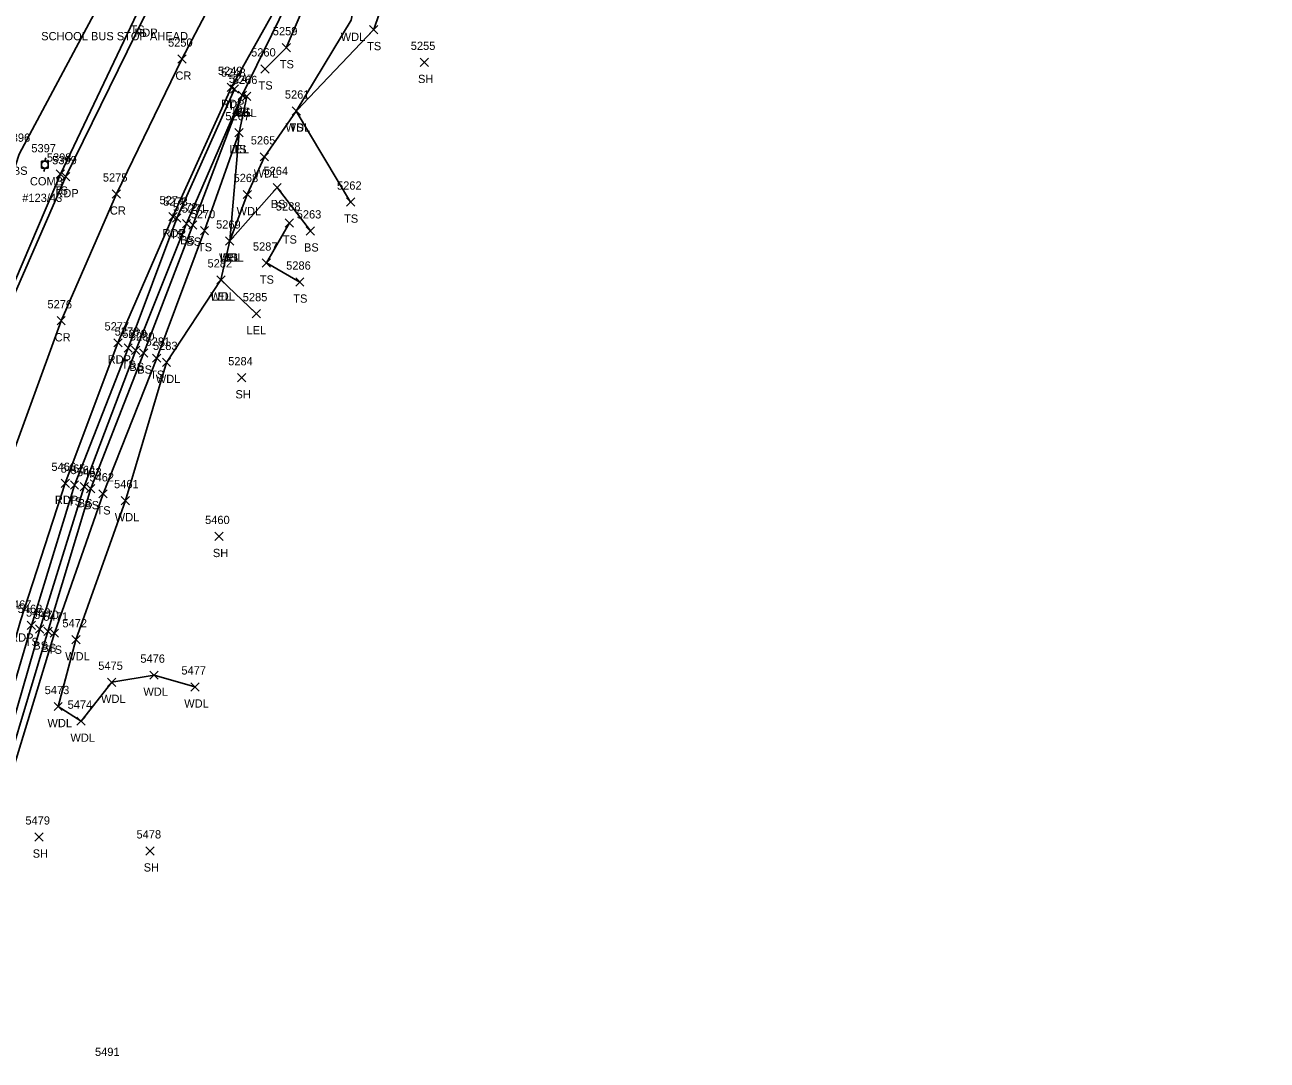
# Model space of a CAD drawing. Extents: x 1678863 to 1683592, y 407783 to 418211.
# Drawn here: x 1679703.8 to 1680004.2, y 411160.3 to 411410.7 of the extents above; entities that cross this region are included whole.
import ezdxf

# ---------------------------------------------------------------- set-up
doc = ezdxf.new("R2010")
doc.units = 0
for name, color, linetype in [('L_A', 7, 'Continuous'), ('L_I', 7, 'Continuous'), ('L_TIC', 7, 'Continuous'), ('LARO', 7, 'Continuous'), ('LAWA', 7, 'Continuous'), ('LELB', 7, 'Continuous'), ('P_A', 7, 'Continuous'), ('P_I', 7, 'Continuous'), ('P_TIC', 7, 'Continuous'), ('PET', 7, 'Continuous'), ('PRC', 7, 'Continuous'), ('S_C', 7, 'Continuous'), ('U_A', 7, 'Continuous'), ('U_C', 7, 'Continuous'), ('U_I', 7, 'Continuous'), ('UP', 7, 'Continuous')]:
    doc.layers.add(name, color=color, linetype=linetype)

msp = doc.modelspace()

# ---------------------------------------------------------------- linework, layer by layer
at = {"layer": 'L_TIC'}
for points in [[(1679787.15, 411408.61), (1679789.15, 411410.61)], [(1679789.15, 411408.61), (1679787.15, 411410.61)], [(1679766.02, 411404.22), (1679768.02, 411406.22)], [(1679768.02, 411404.22), (1679766.02, 411406.22)], [(1679799.38, 411400.67), (1679801.38, 411402.67)], [(1679801.38, 411400.67), (1679799.38, 411402.67)], [(1679760.89, 411399.09), (1679762.89, 411401.09)], [(1679762.89, 411399.09), (1679760.89, 411401.09)], [(1679753.49, 411394.2), (1679755.49, 411396.2)], [(1679755.49, 411394.2), (1679753.49, 411396.2)], [(1679755.36, 411392.72), (1679757.36, 411394.72)], [(1679757.36, 411392.72), (1679755.36, 411394.72)], [(1679755.36, 411392.72), (1679757.36, 411394.72)], [(1679757.36, 411392.72), (1679755.36, 411394.72)], [(1679755.36, 411392.72), (1679757.36, 411394.72)], [(1679757.36, 411392.72), (1679755.36, 411394.72)], [(1679756.43, 411392.42), (1679758.43, 411394.42)], [(1679758.43, 411392.42), (1679756.43, 411394.42)], [(1679768.41, 411388.89), (1679770.41, 411390.89)], [(1679770.41, 411388.89), (1679768.41, 411390.89)], [(1679768.41, 411388.89), (1679770.41, 411390.89)], [(1679770.41, 411388.89), (1679768.41, 411390.89)], [(1679754.59, 411383.67), (1679756.59, 411385.67)], [(1679756.59, 411383.67), (1679754.59, 411385.67)], [(1679754.59, 411383.67), (1679756.59, 411385.67)], [(1679756.59, 411383.67), (1679754.59, 411385.67)], [(1679760.73, 411377.81), (1679762.73, 411379.81)], [(1679762.73, 411377.81), (1679760.73, 411379.81)], [(1679711.37, 411373.66), (1679713.37, 411375.66)], [(1679713.37, 411373.66), (1679711.37, 411375.66)], [(1679763.81, 411370.4), (1679765.81, 411372.4)], [(1679765.81, 411370.4), (1679763.81, 411372.4)], [(1679756.56, 411368.7), (1679758.56, 411370.7)], [(1679758.56, 411368.7), (1679756.56, 411370.7)], [(1679781.57, 411366.87), (1679783.57, 411368.87)], [(1679783.57, 411366.87), (1679781.57, 411368.87)], [(1679739.5, 411362.99), (1679741.5, 411364.99)], [(1679741.5, 411362.99), (1679739.5, 411364.99)], [(1679741.88, 411361.67), (1679743.88, 411363.67)], [(1679743.88, 411361.67), (1679741.88, 411363.67)], [(1679743.41, 411361.3), (1679745.41, 411363.3)], [(1679745.41, 411361.3), (1679743.41, 411363.3)], [(1679766.75, 411361.82), (1679768.75, 411363.82)], [(1679768.75, 411361.82), (1679766.75, 411363.82)], [(1679746.23, 411359.96), (1679748.23, 411361.96)], [(1679748.23, 411359.96), (1679746.23, 411361.96)], [(1679752.34, 411357.46), (1679754.34, 411359.46)], [(1679754.34, 411357.46), (1679752.34, 411359.46)], [(1679752.34, 411357.46), (1679754.34, 411359.46)], [(1679754.34, 411357.46), (1679752.34, 411359.46)], [(1679752.34, 411357.46), (1679754.34, 411359.46)], [(1679754.34, 411357.46), (1679752.34, 411359.46)], [(1679771.84, 411359.9), (1679773.84, 411361.9)], [(1679773.84, 411359.9), (1679771.84, 411361.9)], [(1679761.2, 411352.13), (1679763.2, 411354.13)], [(1679763.2, 411352.13), (1679761.2, 411354.13)], [(1679750.21, 411348.05), (1679752.21, 411350.05)], [(1679752.21, 411348.05), (1679750.21, 411350.05)], [(1679750.21, 411348.05), (1679752.21, 411350.05)], [(1679752.21, 411348.05), (1679750.21, 411350.05)], [(1679769.29, 411347.52), (1679771.29, 411349.52)], [(1679771.29, 411347.52), (1679769.29, 411349.52)], [(1679758.74, 411339.88), (1679760.74, 411341.88)], [(1679760.74, 411339.88), (1679758.74, 411341.88)], [(1679727.76, 411331.55), (1679729.76, 411333.55)], [(1679729.76, 411331.55), (1679727.76, 411333.55)], [(1679729.61, 411331.01), (1679731.61, 411333.01)], [(1679731.61, 411331.01), (1679729.61, 411333.01)], [(1679731.52, 411330.37), (1679733.52, 411332.37)], [(1679733.52, 411330.37), (1679731.52, 411332.37)], [(1679734.66, 411329.11), (1679736.66, 411331.11)], [(1679736.66, 411329.11), (1679734.66, 411331.11)], [(1679737.03, 411328.09), (1679739.03, 411330.09)], [(1679739.03, 411328.09), (1679737.03, 411330.09)], [(1679755.22, 411324.37), (1679757.22, 411326.37)], [(1679757.22, 411324.37), (1679755.22, 411326.37)], [(1679714.78, 411298.4), (1679716.78, 411300.4)], [(1679716.78, 411298.4), (1679714.78, 411300.4)], [(1679717.14, 411298.05), (1679719.14, 411300.05)], [(1679719.14, 411298.05), (1679717.14, 411300.05)], [(1679718.71, 411297.56), (1679720.71, 411299.56)], [(1679720.71, 411297.56), (1679718.71, 411299.56)], [(1679721.69, 411296.29), (1679723.69, 411298.29)], [(1679723.69, 411296.29), (1679721.69, 411298.29)], [(1679727.1, 411294.65), (1679729.1, 411296.65)], [(1679729.1, 411294.65), (1679727.1, 411296.65)], [(1679749.76, 411285.98), (1679751.76, 411287.98)], [(1679751.76, 411285.98), (1679749.76, 411287.98)], [(1679704.35, 411264.46), (1679706.35, 411266.46)], [(1679706.35, 411264.46), (1679704.35, 411266.46)], [(1679706.37, 411263.58), (1679708.37, 411265.58)], [(1679708.37, 411263.58), (1679706.37, 411265.58)], [(1679708.37, 411263.01), (1679710.37, 411265.01)], [(1679710.37, 411263.01), (1679708.37, 411265.01)], [(1679709.94, 411262.58), (1679711.94, 411264.58)], [(1679711.94, 411262.58), (1679709.94, 411264.58)], [(1679715.12, 411260.99), (1679717.12, 411262.99)], [(1679717.12, 411260.99), (1679715.12, 411262.99)], [(1679734.03, 411252.42), (1679736.03, 411254.42)], [(1679736.03, 411252.42), (1679734.03, 411254.42)], [(1679723.79, 411250.7), (1679725.79, 411252.7)], [(1679725.79, 411250.7), (1679723.79, 411252.7)], [(1679743.9, 411249.57), (1679745.9, 411251.57)], [(1679745.9, 411249.57), (1679743.9, 411251.57)], [(1679710.83, 411244.83), (1679712.83, 411246.83)], [(1679712.83, 411244.83), (1679710.83, 411246.83)], [(1679716.38, 411241.29), (1679718.38, 411243.29)], [(1679718.38, 411241.29), (1679716.38, 411243.29)], [(1679706.18, 411213.27), (1679708.18, 411215.27)], [(1679708.18, 411213.27), (1679706.18, 411215.27)], [(1679733.04, 411209.91), (1679735.04, 411211.91)], [(1679735.04, 411209.91), (1679733.04, 411211.91)]]:
    msp.add_lwpolyline(points, dxfattribs=at)
at = {"layer": 'LARO'}
msp.add_lwpolyline([(1679780.56, 411439.67), (1679774.24, 411430.35), (1679768.85, 411419.4), (1679756.36, 411393.72), (1679757.43, 411393.42), (1679755.59, 411384.67), (1679753.34, 411358.46), (1679751.21, 411349.05), (1679759.74, 411340.88)], dxfattribs=at)
at = {"layer": 'LAWA'}
for points in [[(1680004.25, 411785.46), (1679976.9, 411753.1), (1679958.04, 411720.98), (1679943.68, 411696.76), (1679930.59, 411672.98), (1679924.11, 411664.99), (1679923.08, 411653), (1679912.44, 411634.31), (1679888.21, 411600.65), (1679877.2, 411570.14), (1679863.43, 411549.89), (1679852.51, 411525.04), (1679850.42, 411519.81), (1679839.82, 411505.44), (1679830.06, 411470.34), (1679799.34, 411443.02), (1679785.89, 411428.01), (1679782.74, 411411.85), (1679769.41, 411389.89), (1679761.73, 411378.81), (1679757.56, 411369.7), (1679753.34, 411358.46)], [(1679751.21, 411349.05), (1679738.03, 411329.09), (1679728.1, 411295.65), (1679716.12, 411261.99), (1679711.83, 411245.83), (1679717.38, 411242.29), (1679724.79, 411251.7), (1679735.03, 411253.42), (1679744.9, 411250.57)]]:
    msp.add_lwpolyline(points, dxfattribs=at)
at = {"layer": 'LELB'}
for points in [[(1679806.14, 411547.45), (1679797.64, 411528.33), (1679778.36, 411501.75), (1679763.64, 411473.68), (1679746.03, 411447.88), (1679723.06, 411418.16), (1679702.43, 411379.46), (1679690.59, 411343), (1679675.58, 411304.58), (1679662.66, 411263.35), (1679652.18, 411219.73), (1679640.47, 411176.73), (1679632.71, 411132.01), (1679618.53, 411081.8), (1679605.35, 411027.53), (1679595.31, 410983.65), (1679573.88, 410936.55), (1679563.6, 410891.23), (1679557.66, 410846.46), (1679539.41, 410796.62)], [(1679834.48, 411513.38), (1679813.74, 411478.06), (1679791.3, 411445.49), (1679780.7, 411437.27), (1679776.28, 411428.92), (1679774.72, 411423.33), (1679767.02, 411405.22), (1679761.89, 411400.09)], [(1679781.38, 411500.07), (1679765.06, 411472.52), (1679749.19, 411446.05), (1679730.91, 411413.61), (1679712.37, 411374.66), (1679697.7, 411340.33), (1679684.08, 411302.22), (1679670.53, 411260.95), (1679657.81, 411218.47), (1679646.65, 411174.55), (1679635.8, 411131.47), (1679623.71, 411080.94), (1679609.9, 411026.44), (1679598.95, 410982.42), (1679585.46, 410934.58), (1679575.03, 410887.7), (1679564.73, 410844.56), (1679552.33, 410794.24)], [(1679793.36, 411424.86), (1679788.15, 411409.61), (1679769.41, 411389.89), (1679782.57, 411367.87)], [(1679754.49, 411395.2), (1679740.5, 411363.99), (1679728.76, 411332.55), (1679715.78, 411299.4), (1679705.35, 411265.46), (1679691.03, 411216.81), (1679678.76, 411169.73), (1679665.38, 411115.86), (1679652.18, 411067.07), (1679640.61, 411017.72), (1679629.92, 410974.54), (1679618.87, 410930.69), (1679608.12, 410883.02), (1679598.24, 410843.63)], [(1679756.36, 411393.72), (1679742.88, 411362.67), (1679730.61, 411332.01), (1679718.14, 411299.05), (1679707.37, 411264.58), (1679693.45, 411216.38), (1679680.7, 411169.23), (1679666.88, 411115.86), (1679654.23, 411066.66), (1679642, 411017.5), (1679631.87, 410974.11), (1679619.97, 410930.58), (1679610.73, 410882.7), (1679599.23, 410838.87)], [(1679756.36, 411393.72), (1679744.41, 411362.3), (1679732.52, 411331.37), (1679719.71, 411298.56), (1679709.37, 411264.01), (1679694.96, 411216.23), (1679682.36, 411169.06), (1679667.67, 411115.42), (1679655.55, 411066.36), (1679643.88, 411017.04), (1679633.18, 410973.89), (1679622.59, 410930.04), (1679611.65, 410882.41), (1679600.45, 410838.59), (1679599.23, 410838.87)], [(1679755.59, 411384.67), (1679747.23, 411360.96), (1679735.66, 411330.11), (1679722.69, 411297.29), (1679710.94, 411263.58), (1679696.26, 411215.6), (1679684.1, 411168.71), (1679670.01, 411114.61), (1679658.09, 411065.08), (1679647.84, 411016.01), (1679635.48, 410973.54), (1679625.22, 410928.87), (1679615.21, 410881.33), (1679608.46, 410855.69), (1679615.47, 410842.18), (1679631.67, 410837.42), (1679642.31, 410833.86)], [(1679772.84, 411360.9), (1679764.81, 411371.4), (1679753.34, 411358.46)], [(1679770.29, 411348.52), (1679762.2, 411353.13), (1679767.75, 411362.82)]]:
    msp.add_lwpolyline(points, dxfattribs=at)
at = {"layer": 'P_TIC'}
for points in [[(1679740.76, 411401.46), (1679742.76, 411403.46)], [(1679742.76, 411401.46), (1679740.76, 411403.46)], [(1679752.75, 411394.63), (1679754.75, 411396.63)], [(1679754.75, 411394.63), (1679752.75, 411396.63)], [(1679712.65, 411373.02), (1679714.65, 411375.02)], [(1679714.65, 411373.02), (1679712.65, 411375.02)], [(1679724.91, 411368.83), (1679726.91, 411370.83)], [(1679726.91, 411368.83), (1679724.91, 411370.83)], [(1679738.59, 411363.36), (1679740.59, 411365.36)], [(1679740.59, 411363.36), (1679738.59, 411365.36)], [(1679711.56, 411338.15), (1679713.56, 411340.15)], [(1679713.56, 411338.15), (1679711.56, 411340.15)], [(1679725.3, 411332.81), (1679727.3, 411334.81)], [(1679727.3, 411332.81), (1679725.3, 411334.81)], [(1679712.56, 411298.83), (1679714.56, 411300.83)], [(1679714.56, 411298.83), (1679712.56, 411300.83)]]:
    msp.add_lwpolyline(points, dxfattribs=at)
at = {"layer": 'PET'}
for points in [[(1679867.25, 411644.06), (1679850.71, 411612.74), (1679839.15, 411591.9), (1679820.07, 411559.97), (1679808.39, 411538.76), (1679800.83, 411526.9), (1679783.06, 411498.97), (1679766.3, 411471.68), (1679750.8, 411444.97), (1679732.75, 411412.85), (1679713.65, 411374.02), (1679698.78, 411339.85), (1679685.17, 411301.91), (1679672.1, 411260.54), (1679659.99, 411217.72), (1679648.7, 411173.96), (1679637.67, 411131.16), (1679624.97, 411080.77), (1679611.27, 411026.39), (1679600.16, 410982.24), (1679587.76, 410934.2), (1679576.2, 410887.35), (1679565.67, 410844.22), (1679553.74, 410793.74)], [(1679896.74, 411643.04), (1679877.65, 411606.05), (1679861.74, 411576.87), (1679850.59, 411557.76), (1679827.26, 411518.54), (1679805.43, 411483.79), (1679784.24, 411450.11), (1679753.75, 411395.63), (1679739.59, 411364.36), (1679726.3, 411333.81), (1679713.56, 411299.83), (1679702.73, 411266.53), (1679688.63, 411217.52), (1679676.21, 411170.06), (1679662.5, 411116.26), (1679650.52, 411067.53), (1679638.18, 411018.28), (1679627.73, 410974.87), (1679616.7, 410931.33), (1679604.86, 410884.12), (1679594.89, 410843.79), (1679584.86, 410799.85)]]:
    msp.add_lwpolyline(points, dxfattribs=at)
at = {"layer": 'PRC'}
msp.add_lwpolyline([(1679884.42, 411649.11), (1679864.9, 411612.28), (1679849.33, 411584.21), (1679838.18, 411564.73), (1679814.63, 411525.58), (1679793.16, 411491.35), (1679772.02, 411456.74), (1679754.8, 411427.35), (1679741.76, 411402.46), (1679725.91, 411369.83), (1679712.56, 411339.15), (1679697.19, 411297.01), (1679684.62, 411257.06), (1679672.39, 411213.46), (1679661.84, 411172.03), (1679650.13, 411125.86), (1679638.58, 411078.33), (1679624.74, 411022.94), (1679613.91, 410978.69), (1679602.73, 410933.9), (1679590.95, 410887.12), (1679580.88, 410845.97), (1679570.75, 410804.03)], dxfattribs=at)
at = {"layer": 'UP'}
for p, q in [((1679707.78, 411376.07), (1679707.78, 411377.73)), ((1679707.78, 411377.73), (1679709.45, 411377.73)), ((1679708.86, 411378.57), (1679708.61, 411377.73)), ((1679709.45, 411377.73), (1679709.45, 411376.07)), ((1679709.45, 411376.07), (1679707.78, 411376.07)), ((1679708.36, 411375.23), (1679708.61, 411376.07)), ((1679708.61, 411376.9), (1679708.61, 411376.9))]:
    msp.add_line(p, q, dxfattribs=at)
msp.add_circle((1679708.61, 411376.9), 0.833, dxfattribs=at)

# ---------------------------------------------------------------- texts
at = {"layer": 'L_A'}
for s, p in [('TS', (1679729.32, 411408.61)), ('WDL', (1679780.16, 411406.85)), ('TS', (1679786.56, 411404.61)), ('TS', (1679765.43, 411400.22)), ('SH', (1679798.87, 411396.67)), ('TS', (1679760.3, 411395.09)), ('TS', (1679752.9, 411390.2)), ('LEL', (1679754, 411388.72)), ('BS', (1679754.8, 411388.72)), ('BS', (1679754.8, 411388.72)), ('LEL', (1679755.07, 411388.42)), ('WDL', (1679766.83, 411384.89)), ('TS', (1679767.82, 411384.89)), ('LEL', (1679753.22, 411379.67)), ('TS', (1679753.99, 411379.67)), ('BS', (1679700.87, 411374.46)), ('WDL', (1679759.15, 411373.81)), ('TS', (1679710.78, 411369.66)), ('BS', (1679763.25, 411366.4)), ('WDL', (1679754.98, 411364.7)), ('TS', (1679780.98, 411362.87)), ('TS', (1679738.91, 411358.99)), ('BS', (1679741.32, 411357.67)), ('BS', (1679742.85, 411357.3)), ('TS', (1679766.16, 411357.82)), ('TS', (1679745.64, 411355.96)), ('BS', (1679771.28, 411355.9)), ('WDL', (1679750.76, 411353.46)), ('LEL', (1679750.98, 411353.46)), ('BS', (1679751.79, 411353.46)), ('TS', (1679760.61, 411348.13)), ('WDL', (1679748.63, 411344.05)), ('LEL', (1679748.85, 411344.05)), ('TS', (1679768.7, 411343.52)), ('LEL', (1679757.38, 411335.88)), ('TS', (1679727.17, 411327.55)), ('BS', (1679729.05, 411327.01)), ('BS', (1679730.96, 411326.37)), ('TS', (1679734.07, 411325.11)), ('WDL', (1679735.45, 411324.09)), ('SH', (1679754.71, 411320.37)), ('TS', (1679714.19, 411294.4)), ('BS', (1679716.58, 411294.05)), ('BS', (1679718.15, 411293.56)), ('TS', (1679721.1, 411292.29)), ('WDL', (1679725.52, 411290.65)), ('SH', (1679749.25, 411281.98)), ('TS', (1679703.76, 411260.46)), ('BS', (1679705.81, 411259.58)), ('BS', (1679707.81, 411259.01)), ('TS', (1679709.35, 411258.58)), ('WDL', (1679713.53, 411256.99)), ('WDL', (1679722.2, 411246.7)), ('WDL', (1679732.44, 411248.42)), ('WDL', (1679742.32, 411245.57)), ('WDL', (1679709.25, 411240.83)), ('WDL', (1679714.8, 411237.29)), ('SH', (1679705.67, 411209.27)), ('SH', (1679732.52, 411205.91))]:
    msp.add_text(s, height=2, dxfattribs=at).set_placement(p)
at = {"layer": 'L_I'}
for s, p in [('5259', (1679763.75, 411408.22)), ('5260', (1679758.5, 411403.09)), ('5255', (1679797.12, 411404.67)), ('5248', (1679751.23, 411398.2)), ('5247', (1679753.1, 411396.72)), ('5247', (1679753.1, 411396.72)), ('5247', (1679753.1, 411396.72)), ('5266', (1679754.07, 411396.42)), ('5261', (1679766.67, 411392.89)), ('5261', (1679766.67, 411392.89)), ('5267', (1679752.28, 411387.67)), ('5267', (1679752.28, 411387.67)), ('5396', (1679699.12, 411382.46)), ('5265', (1679758.42, 411381.81)), ('5398', (1679709.11, 411377.66)), ('5268', (1679754.26, 411372.7)), ('5264', (1679761.5, 411374.4)), ('5262', (1679779.27, 411370.87)), ('5273', (1679737.24, 411366.99)), ('5272', (1679739.62, 411365.67)), ('5271', (1679741.71, 411365.3)), ('5270', (1679743.88, 411363.96)), ('5288', (1679764.49, 411365.82)), ('5263', (1679769.53, 411363.9)), ('5269', (1679750.03, 411361.46)), ('5269', (1679750.03, 411361.46)), ('5269', (1679750.03, 411361.46)), ('5287', (1679758.94, 411356.13)), ('5282', (1679747.95, 411352.05)), ('5282', (1679747.95, 411352.05)), ('5286', (1679766.98, 411351.52)), ('5285', (1679756.48, 411343.88)), ('5278', (1679725.5, 411335.55)), ('5279', (1679727.34, 411335.01)), ('5280', (1679729.17, 411334.37)), ('5281', (1679732.97, 411333.11)), ('5283', (1679734.77, 411332.09)), ('5284', (1679752.96, 411328.37)), ('5465', (1679712.47, 411302.4)), ('5464', (1679714.83, 411302.05)), ('5463', (1679716.4, 411301.56)), ('5462', (1679719.39, 411300.29)), ('5461', (1679725.36, 411298.65)), ('5460', (1679747.37, 411289.98)), ('5468', (1679702.05, 411268.46)), ('5469', (1679704.05, 411267.58)), ('5470', (1679706.02, 411267.01)), ('5471', (1679708.25, 411266.58)), ('5472', (1679712.86, 411264.99)), ('5476', (1679731.71, 411256.42)), ('5475', (1679721.53, 411254.7)), ('5477', (1679741.64, 411253.57)), ('5473', (1679708.57, 411248.83)), ('5474', (1679714.12, 411245.29)), ('5479', (1679703.91, 411217.27)), ('5478', (1679730.78, 411213.91)), ('5491', (1679720.74, 411161.29))]:
    msp.add_text(s, height=2, dxfattribs=at).set_placement(p)
at = {"layer": 'P_A'}
for s, p in [('RDP', (1679730.24, 411407.85)), ('CR', (1679740.19, 411397.46)), ('RDP', (1679751.24, 411390.63)), ('RDP', (1679711.14, 411369.02)), ('CR', (1679724.34, 411364.83)), ('RDP', (1679737.08, 411359.36)), ('CR', (1679710.99, 411334.15)), ('RDP', (1679723.79, 411328.81)), ('RDP', (1679711.05, 411294.83)), ('RDP', (1679700.22, 411261.53))]:
    msp.add_text(s, height=2, dxfattribs=at).set_placement(p)
at = {"layer": 'P_I'}
for s, p in [('5250', (1679738.41, 411405.46)), ('5249', (1679750.48, 411398.63)), ('5399', (1679710.38, 411377.02)), ('5275', (1679722.65, 411372.83)), ('5274', (1679736.33, 411367.36)), ('5276', (1679709.24, 411342.15)), ('5277', (1679723.04, 411336.81)), ('5466', (1679710.2, 411302.83)), ('5467', (1679699.42, 411269.53))]:
    msp.add_text(s, height=2, dxfattribs=at).set_placement(p)
at = {"layer": 'S_C'}
msp.add_text('SCHOOL BUS STOP AHEAD', height=2, dxfattribs=at).set_placement((1679707.73, 411407.01))
at = {"layer": 'U_A'}
msp.add_text('COMB', height=2, dxfattribs=at).set_placement((1679705, 411371.9))
at = {"layer": 'U_C'}
msp.add_text('#123/43', height=2, dxfattribs=at).set_placement((1679703.15, 411367.9))
at = {"layer": 'U_I'}
msp.add_text('5397', height=2, dxfattribs=at).set_placement((1679705.35, 411379.9))

doc.saveas('drawing.dxf')
